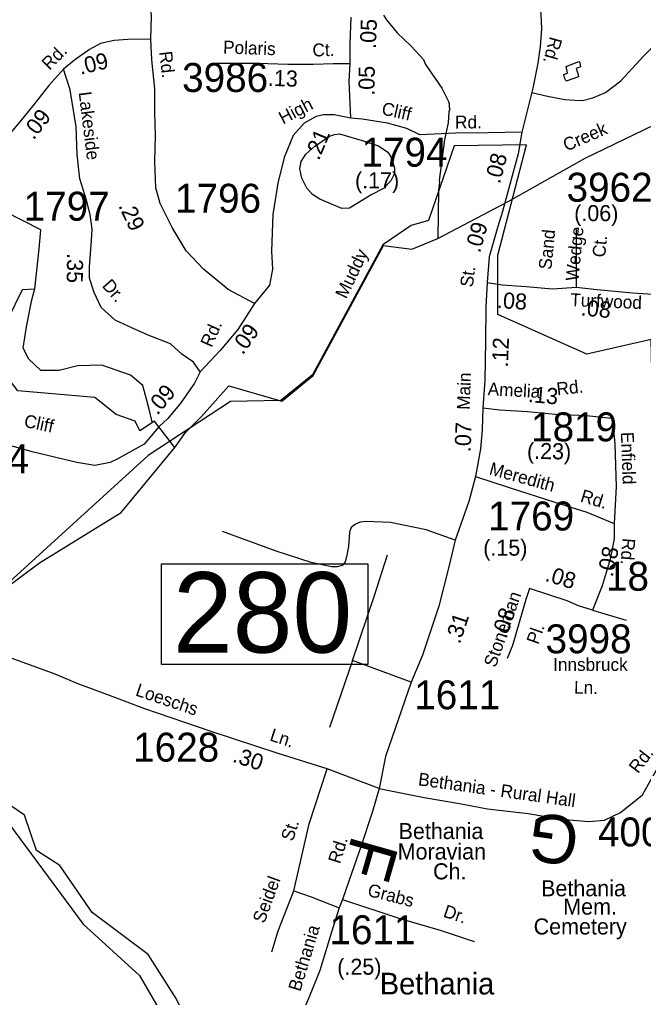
# Model space of a CAD drawing. Extents: x 1551653 to 1702041, y 811336 to 920032.
# Drawn here: x 1603261 to 1606447, y 886819 to 891808 of the extents above; entities that cross this region are included whole.
import ezdxf

# ---------------------------------------------------------------- set-up
doc = ezdxf.new("R2010")
doc.units = 0
for name, color, linetype in [('Old_Level_10', 7, 'Continuous'), ('Old_Level_11', 7, 'Continuous'), ('Old_Level_17', 7, 'Continuous'), ('Old_Level_21', 7, 'Continuous'), ('Old_Level_22', 7, 'Continuous'), ('Old_Level_31', 7, 'Continuous'), ('Old_Level_32', 7, 'Continuous'), ('Old_Level_35', 7, 'Continuous'), ('Old_Level_48', 7, 'Continuous'), ('Old_Level_49', 7, 'Continuous'), ('Old_Level_50', 7, 'Continuous'), ('Old_Level_59', 7, 'Continuous'), ('Old_Level_62', 7, 'Continuous'), ('Old_Level_8', 7, 'Continuous'), ('Old_Level_9', 7, 'Continuous')]:
    doc.layers.add(name, color=color, linetype=linetype)

msp = doc.modelspace()

# ---------------------------------------------------------------- linework, layer by layer
at = {"layer": 'Old_Level_31'}
for p, q in [((1605734.149, 890853.603), (1605734.149, 890853.603)), ((1603972.444, 889730.305), (1603972.444, 889730.305))]:
    msp.add_line(p, q, dxfattribs=at)
msp.add_lwpolyline([(1603986.3, 889031), (1605039.282, 889031), (1605039.282, 888518.346), (1603986.3, 888518.346), (1603986.3, 889031)], dxfattribs=at)
at = {"layer": 'Old_Level_32'}
msp.add_line((1606104.742, 890443.005), (1606104.742, 890743.053), dxfattribs=at)
for points in [[(1603931.202, 891708.016), (1603934.612, 891825.849), (1603923.479, 891968.829), (1603913.35, 892066.802), (1603893.093, 892185.721), (1603876.21, 892351.26), (1603862.706, 892557.341), (1603845.824, 892760.042), (1603841.433, 892908.114), (1603841.433, 893054.72), (1603857.712, 893276.665), (1603869.922, 893339.788), (1603866.473, 893472.602)], [(1603866.473, 893472.602), (1603969.372, 893455.991), (1604128.363, 893425.308), (1604323.719, 893394.765), (1604520.348, 893376.367), (1604636.03, 893357.407), (1604718.503, 893331.642), (1604761.509, 893308.427), (1604897.58, 893201.326), (1604981.013, 893105.625), (1605074.622, 893003.815), (1605166.195, 892867.39), (1605266.391, 892748.625), (1605426.674, 892566.375), (1605659.813, 892300.289), (1605827.383, 892096.168), (1605889.31, 891990.463), (1605911.167, 891921.208), (1605922.095, 891837.373), (1605925.738, 891760.828), (1605918.453, 891669.703), (1605907.524, 891585.867), (1605882.025, 891458.292), (1605824.888, 891233.675)], [(1604949.832, 891581.858), (1604948.703, 891683.945), (1604953.661, 891819.722)], [(1603931.202, 891708.016), (1603814.309, 891705.473), (1603744.133, 891700.458), (1603673.956, 891685.411), (1603618.818, 891655.317), (1603541.122, 891600.145), (1603486.062, 891554.763)], [(1604461.133, 890358.827), (1604326.421, 890430.368), (1604199.957, 890534.928), (1604111.982, 890628.482), (1604039.876, 890746.483), (1603979.725, 890869.366), (1603957.168, 890949.617), (1603952.156, 891082.531), (1603954.662, 891217.953), (1603952.156, 891333.312), (1603951.816, 891454.566), (1603937.016, 891602.755), (1603931.202, 891708.016)], [(1604949.832, 891581.858), (1604863.795, 891582.606), (1604759.875, 891579.516), (1604631.982, 891578.512), (1604476.201, 891583.876), (1604265.95, 891583.547)], [(1604952.266, 891305.378), (1604943.592, 891494.454), (1604949.832, 891581.858)], [(1603486.062, 891554.763), (1603410.242, 891471.17), (1603335.665, 891375.826), (1603262.923, 891286.669), (1603168.704, 891176.116)], [(1604183.777, 890010.933), (1604148.52, 890059.952), (1604088.908, 890100.385), (1604032.57, 890154.015), (1603917.103, 890198.04), (1603837.375, 890233.811), (1603749.4, 890275.084), (1603677.92, 890338.371), (1603641.547, 890415.444), (1603618.818, 890488.179), (1603618.818, 890545.858), (1603628.843, 890681.28), (1603631.349, 890738.96), (1603621.324, 890814.195), (1603603.78, 890886.921), (1603568.286, 890995.879), (1603555.158, 891119.146), (1603550.145, 891260.838), (1603520.069, 891448.924), (1603486.062, 891554.763)], [(1604952.266, 891305.378), (1604866.645, 891321.442), (1604813.13, 891321.442), (1604775.671, 891313.41), (1604714.13, 891278.605), (1604658.373, 891215.679), (1604611.48, 891104.163), (1604580.39, 890972.516), (1604554.934, 890812.737), (1604547.556, 890626.776), (1604551.857, 890534.928), (1604538.111, 890452.381), (1604461.133, 890358.827)], [(1605824.888, 891233.675), (1605653.482, 891229.591), (1605488.198, 891227.55), (1605305.458, 891219.704), (1605238.566, 891251.832), (1605139.565, 891278.605), (1605011.132, 891300.023), (1604952.266, 891305.378)], [(1605824.888, 891233.675), (1605806.522, 891123.419), (1605734.149, 890853.603)], [(1605734.149, 890853.603), (1605727.662, 890828.418), (1605702.455, 890751.816), (1605659.225, 890597.315), (1605648.944, 890467.009)], [(1605648.944, 890467.009), (1605642.09, 890341.846), (1605639.268, 890169.619), (1605636.15, 889966.852), (1605626.797, 889826.475)], [(1605648.944, 890467.009), (1605726.052, 890455.007), (1605847.713, 890446.434), (1605981.368, 890434.432), (1606104.742, 890443.005)], [(1606104.742, 890443.005), (1606209.267, 890431.003), (1606392.614, 890413.858), (1606519.415, 890405.285), (1606565.679, 890403.57)], [(1604461.133, 890358.827), (1604375.907, 890226.751), (1604285.183, 890119.439), (1604183.777, 890010.933)], [(1603972.444, 889730.305), (1603897.858, 889642.221), (1603760.186, 889565.385), (1603723.88, 889548.614), (1603644.842, 889532.683), (1603552.89, 889547.559), (1603332.88, 889601.724), (1603193.237, 889640.857), (1603064.766, 889685.581), (1602986.566, 889721.919), (1602947.466, 889755.463), (1602931.782, 889810.399), (1602912.343, 889853.634), (1602897.224, 889940.103), (1602877.785, 890147.63), (1602866.985, 890305.436)], [(1604183.777, 890010.933), (1604154.036, 889952.164), (1604085.382, 889852.899), (1604018.731, 889773.405), (1603972.444, 889730.305)], [(1605097.327, 887885.081), (1605326.546, 887839.195), (1605506.866, 887808.605), (1605650.177, 887781.09), (1605858.017, 887757.458), (1606028.467, 887728.168), (1606166.935, 887716.289), (1606248.326, 887722.842), (1606328.565, 887762.038), (1606441.893, 887852.902), (1606503.214, 887961.798), (1606615.77, 888164.924), (1606660.373, 888242.666), (1606698.332, 888318.901), (1606790.419, 888507.38), (1606891.961, 888708.44), (1606991.455, 888897.534), (1607115.418, 889138.56), (1607202.862, 889315.689), (1607284.102, 889472.933), (1607411.055, 889699.337), (1607479.094, 889829.579), (1607538.259, 889942.06)], [(1605626.797, 889826.475), (1605623.68, 889714.174), (1605614.327, 889617.471), (1605589.386, 889477.094)], [(1605626.797, 889826.475), (1605714.09, 889817.118), (1605854.381, 889807.759), (1605997.79, 889795.281), (1606155.427, 889787.591), (1606284.036, 889774.041)], [(1606284.036, 889774.041), (1606284.901, 889766.209), (1606291.215, 889736.774), (1606299.76, 889641.617), (1606307.985, 889425.722), (1606297.079, 889236.27)], [(1605589.386, 889477.094), (1605555.092, 889349.195), (1605485.836, 889151.195), (1605454.647, 889023.459), (1605402.324, 888815.247), (1605318.217, 888566.009), (1605259.955, 888427.828), (1605129.756, 888048.625), (1605097.327, 887885.081)], [(1605589.386, 889477.094), (1605760.854, 889420.319), (1605994.672, 889345.452), (1606156.787, 889295.54), (1606297.079, 889236.27)], [(1606297.079, 889236.27), (1606297.079, 889158.283), (1606275.864, 889054.343), (1606256.876, 888987.826), (1606235.514, 888918.932), (1606185.672, 888795.4)], [(1606185.672, 888795.4), (1606114.468, 888816.78), (1606057.505, 888842.912), (1605865.255, 888904.679), (1605846.268, 888850.04), (1605777.438, 888614.852), (1605751.264, 888548.702)], [(1605097.327, 887885.081), (1604831.499, 887985.242), (1604582.139, 888063.149), (1604239.433, 888175.973), (1603900.566, 888290.724), (1603721.075, 888360.209), (1603587.13, 888408.931)], [(1605097.327, 887885.081), (1605063.01, 887767.269), (1605003.046, 887587.241), (1604958.073, 887455.971), (1604909.353, 887319.075), (1604892.488, 887275.943), (1604853.082, 887152.575), (1604793.679, 886957.067), (1604737.933, 886817.046), (1604689.045, 886705.573)]]:
    msp.add_lwpolyline(points, dxfattribs=at)
at = {"layer": 'Old_Level_35'}
for p, q in [((1606185.672, 888795.4), (1606358.494, 888744.051)), ((1604961.399, 888537.906), (1604843.548, 888195.88)), ((1605259.955, 888427.828), (1604961.399, 888537.906))]:
    msp.add_line(p, q, dxfattribs=at)
for points in [[(1605877.447, 891435.388), (1605956.24, 891416.779), (1606044.348, 891399.521), (1606098.746, 891397.577), (1606135.659, 891395.633), (1606188.114, 891409.24), (1606252.225, 891436.456), (1606331.88, 891494.774), (1606446.503, 891621.131), (1606576.669, 891751.376), (1606697.122, 891871.902), (1606772.89, 891955.492), (1606816.52, 892007.464), (1606836.74, 892047.276), (1606847.157, 892097.096)], [(1605485.836, 889151.195), (1605336.559, 889204.268), (1605155.854, 889241.615), (1605030.146, 889247.513), (1605000.683, 889243.581), (1604977.113, 889233.753), (1604953.543, 889216.062), (1604945.686, 889192.473), (1604939.793, 889119.744), (1604929.973, 889066.671), (1604924.08, 889041.117), (1604908.366, 889023.427), (1604882.832, 889015.563), (1604853.37, 889015.563), (1604749.268, 889037.186), (1604570.527, 889095.174), (1604297.505, 889195.423)], [(1604961.399, 888537.906), (1605073.358, 888870.103), (1605140.14, 889077.482)], [(1603587.13, 888408.931), (1603563.745, 888417.436), (1603442.115, 888468.535), (1603223.005, 888548.233), (1603119.13, 888567.151), (1603059.222, 888563.565), (1603001.037, 888546.137), (1602912.743, 888494.7), (1602848.183, 888439.378), (1602809.997, 888401.731)], [(1604661.501, 887362.971), (1604739.137, 887703.95), (1604831.499, 887985.242)], [(1604548.71, 887051.799), (1604582.242, 887158.574), (1604661.501, 887362.971)], [(1604661.501, 887362.971), (1604749.993, 887331.907), (1604892.488, 887275.943)], [(1604909.353, 887319.075), (1605202.757, 887222.033), (1605408.065, 887162.43), (1605582.117, 887103.661)]]:
    msp.add_lwpolyline(points, dxfattribs=at)
at = {"layer": 'Old_Level_48'}
for points in [[(1605480.036, 891164.255), (1605348.824, 890783.358), (1605260.322, 890758.058), (1605115.931, 890658.482)], [(1607509.477, 889652.527), (1607106.22, 889758.706), (1606663.711, 888936.453), (1606511.993, 889012.353), (1606486.706, 890176.156), (1606157.984, 890100.256), (1605702.832, 890302.657), (1605702.832, 890606.257), (1605849.374, 891168.338), (1605480.036, 891164.255)], [(1605115.931, 890658.482), (1604756.883, 889996.042), (1604595.915, 889864.7), (1604337.855, 889860.088), (1603917.905, 889583.057), (1603149.875, 888886.166), (1602565.883, 888274.274), (1602572.855, 888126.43), (1602670.87, 888032.512), (1603052.887, 887909.885), (1603585.819, 887193.203), (1603873.922, 886931.242), (1603979.831, 886748.532), (1604179.332, 886539.272), (1604318.408, 886412.772), (1604217.262, 886311.571), (1604103.474, 886210.37), (1604128.76, 885375.468), (1603951.757, 885350.168), (1603875.897, 884945.367), (1603623.034, 884844.167), (1603231.097, 884300.215), (1603564.475, 884063.943)]]:
    msp.add_lwpolyline(points, dxfattribs=at)
at = {"layer": 'Old_Level_49'}
for points in [[(1605480.036, 891164.255), (1605348.824, 890783.358), (1605260.322, 890758.058), (1605115.931, 890658.482)], [(1607509.477, 889652.527), (1607106.22, 889758.706), (1606663.711, 888936.453), (1606511.993, 889012.353), (1606486.706, 890176.156), (1606157.984, 890100.256), (1605702.832, 890302.657), (1605702.832, 890606.257), (1605849.374, 891168.338), (1605480.036, 891164.255)], [(1605115.931, 890658.482), (1604756.883, 889996.042), (1604595.915, 889864.7), (1604337.855, 889860.088), (1603917.905, 889583.057), (1603149.875, 888886.166), (1602565.883, 888274.274), (1602572.855, 888126.43), (1602670.87, 888032.512), (1603052.887, 887909.885), (1603585.819, 887193.203), (1603873.922, 886931.242), (1603979.831, 886748.532), (1604179.332, 886539.272), (1604318.408, 886412.772), (1604217.262, 886311.571), (1604103.474, 886210.37), (1604128.76, 885375.468), (1603951.757, 885350.168), (1603875.897, 884945.367), (1603623.034, 884844.167), (1603231.097, 884300.215), (1603564.475, 884063.943)]]:
    msp.add_lwpolyline(points, dxfattribs=at)
at = {"layer": 'Old_Level_50'}
for p, q in [((1605723.862, 890845.444), (1605723.862, 890845.444)), ((1603960.049, 889718.566), (1603960.049, 889718.566))]:
    msp.add_line(p, q, dxfattribs=at)
at = {"layer": 'Old_Level_59'}
for points in [[(1605755.286, 890879.724), (1606149.506, 891101.305), (1606603.681, 891320.294), (1606804.971, 891437.724), (1607135.105, 891925.591), (1607144.814, 891995.565), (1606989.781, 892266.645), (1606854.104, 892328.482), (1606477.363, 892489.808), (1606322.657, 892740.895), (1606282.672, 892866.489), (1605957.594, 893294.704), (1605848.15, 893313.294), (1605740.094, 893321.915), (1605654.7, 893342.005), (1605628.078, 893380.704), (1605546.057, 893471.029), (1605302.728, 893789.121), (1605244.698, 893839.461)], [(1603338.789, 890433.603), (1603361.089, 890638.909), (1603369.963, 890734.385), (1602997.492, 890924.159), (1603004.966, 890998.971), (1602697.644, 890962.991), (1602651.207, 890938.657)], [(1604053.418, 889624.287), (1604107.658, 889701.208), (1604190.628, 889783.633), (1604329.929, 889939.949), (1604599.707, 889860.733), (1604760.673, 889992.069), (1605119.719, 890654.49), (1605263.969, 890636.762), (1605396.023, 890691.185), (1605755.286, 890879.724)], [(1604053.418, 889624.287), (1603972.444, 889730.305), (1603949.818, 889759.438), (1603875.595, 889710.354), (1603851.193, 889759.202), (1603753.584, 889792.507), (1603644.883, 889879.101), (1603251.792, 889914.627), (1603169.315, 890021.939), (1603202.305, 890280.588), (1603276.576, 890431.037), (1603338.789, 890433.603)], [(1604389.631, 885278.947), (1604458.631, 885487.587), (1604460.682, 885595.957), (1604395.68, 885744.928), (1604264.652, 885921.58), (1604387.08, 886292.505), (1604243.63, 886429.323), (1604198.064, 886464.793), (1604148.856, 886630.512), (1604061.306, 886813.453), (1603918.578, 887038.414), (1603631.246, 887251.753), (1603466.843, 887491.918), (1603347.806, 887568.784), (1603286.368, 887749.419), (1603056.69, 887905.972), (1602674.678, 888028.593), (1602576.663, 888122.507), (1602569.692, 888270.349), (1602680.625, 888419.114), (1603153.68, 888882.225), (1603363.653, 889035.603), (1603779.642, 889292.77), (1604053.418, 889624.287)]]:
    msp.add_lwpolyline(points, dxfattribs=at)
at = {"layer": 'Old_Level_62'}
for points in [[(1605119.822, 891830.771), (1605135.406, 891806.472), (1605188.309, 891739.625), (1605261.205, 891672.368), (1605324.054, 891603.368), (1605333.691, 891579.172), (1605417.762, 891457.781), (1605450.571, 891389.191), (1605454.364, 891377.196), (1605454.159, 891361.202), (1605458.055, 891353.102), (1605453.749, 891337.211), (1605448.93, 891281.231), (1605431.501, 891193.572), (1605404.229, 890986.059), (1605406.074, 890978.062), (1605399.41, 890938.077), (1605396.023, 890691.185)], [(1606051.373, 891569.33), (1606116.888, 891593.731), (1606121.501, 891586.862), (1606124.782, 891566.254), (1606103.046, 891558.052), (1606112.274, 891533.035), (1606114.94, 891515.606), (1606051.168, 891493.665), (1606043.479, 891510.07), (1606040.916, 891528.217), (1606053.731, 891532.01), (1606059.063, 891536.214), (1606051.373, 891569.33)], [(1605009.914, 891190.803), (1605093.678, 891163.121), (1605142.275, 891131.646), (1605155.808, 891111.346), (1605176.314, 891050.753), (1605175.596, 891022.763), (1605156.731, 890985.239), (1605119.719, 890946.176), (1605059.024, 890915.624), (1604945.322, 890846.418), (1604907.183, 890843.343), (1604794.404, 890892.043), (1604756.88, 890915.008), (1604727.762, 890947.714), (1604702.951, 890998.26), (1604692.186, 891046.549), (1604699.055, 891084.381), (1604722.021, 891121.803), (1604768.978, 891162.711), (1604844.232, 891212.847), (1604868.428, 891222.279), (1604894.572, 891225.662), (1605009.914, 891190.803)], [(1603937.752, 889756.394), (1603922.223, 889820.784), (1603891.166, 889940.684), (1603826.833, 889993.973), (1603680.42, 890045.04), (1603556.191, 890040.6), (1603463.018, 890018.396), (1603369.847, 890018.396), (1603307.731, 890076.126), (1603278.893, 890131.635), (1603296.64, 890240.432), (1603323.26, 890378.095), (1603338.789, 890433.603)]]:
    msp.add_lwpolyline(points, dxfattribs=at)
at = {"layer": 'Old_Level_8'}
msp.add_line((1606049.527, 888815.432), (1606049.527, 888815.432), dxfattribs=at)

# ---------------------------------------------------------------- texts
at = {"layer": 'Old_Level_10'}
for s, rotation, p in [('Stoneman', 70.652967, (1605691.592, 888498.548)), ('Pl.', 70.652967, (1605909.502, 888616.006)), ('St.', 71.933839, (1604656.52, 887612.268)), ('Seidel', 69.853108, (1604511.081, 887193.076)), ('Grabs', 345.725108, (1605033.547, 887338.057)), ('Dr.', 341.501722, (1605420.196, 887232.067))]:
    msp.add_text(s, height=65.6167, rotation=rotation, dxfattribs=at).set_placement(p)
at = {"layer": 'Old_Level_11'}
for s, height, rotation, p in [('Polaris', 65.6167, 358.02785, (1604299.655, 891635.124)), ('Ct.', 65.6167, 1.703447, (1604757.615, 891619.33)), ('Rd.', 65.6167, 254.441606, (1605969.636, 891724.48)), ('Rd.', 65.6167, 45.418153, (1603413.77, 891545.801)), ('Rd.', 65.6167, 276.452872, (1603974.082, 891642.971)), ('Lakeside', 65.6167, 277.144575, (1603562.739, 891436.392)), ('High', 65.6167, 27.730069, (1604606.436, 891271.495)), ('Cliff', 65.6167, 347.332053, (1605105.643, 891324.667)), ('Rd.', 65.6167, 0.355492, (1605484.808, 891251.983)), ('Sand', 65.6167, 84.452017, (1605976.412, 890530.049)), ('Wedge', 65.6167, 84.452017, (1606114.333, 890471.614)), ('Ct.', 65.6167, 84.452017, (1606250.721, 890592.562)), ('St.', 65.6167, 82.507647, (1605574.967, 890439.954)), ('Dr.', 65.6167, 311.030503, (1603679.044, 890448.118)), ('Turfwood', 65.6167, 357.566094, (1606071.781, 890346.386)), ('Rd.', 65.6167, 66.017944, (1604241.79, 890131.111)), ('Main', 65.6167, 87.806031, (1605558.952, 889816.039)), ('Amelia', 65.6167, 356.859603, (1605650.213, 889891.952)), ('Rd.', 65.6167, 6.226742, (1606006.491, 889890.585)), ('Cliff', 65.6167, 348.155664, (1603279.889, 889730.825)), ('Enfield', 65.6167, 272.181767, (1606331.133, 889702.935)), ('Meredith', 65.6167, 344.669003, (1605654.599, 889487.972)), ('Rd.', 65.6167, 342.898681, (1606120.269, 889350.242)), ('Rd.', 65.6167, 265.690436, (1606339.744, 889164.183)), ('Innsbruck', 65.6167, 359.979031, (1605985.631, 888485.005)), ('Loeschs', 65.6167, 341.292394, (1603848.788, 888360.707)), ('Ln.', 65.6167, 359.325853, (1606092.123, 888368.699)), ('Ln.', 65.6167, 341.777586, (1604534.149, 888130.963)), ('Rd.', 65.6167, 52.421183, (1606418.555, 887957.568)), ('Bethania - Rural Hall', 65.61666, 352.0432, (1605293.247, 887901.745)), ('Rd.', 65.6167, 72.639986, (1604897.517, 887497.105)), ('Bethania', 65.6167, 73.099233, (1604694.387, 886845.613))]:
    msp.add_text(s, height=height, rotation=rotation, dxfattribs=at).set_placement(p)
at = {"layer": 'Old_Level_17'}
for s, rotation, p in [('.05', 87.909014, (1605080.401, 891657.414)), ('.09', 13.637192, (1603572.71, 891525.957)), ('.13', 358.02785, (1604528.077, 891470.148)), ('.05', 89.530969, (1605073.446, 891419.047)), ('.09', 51.968111, (1603332.608, 891190.409)), ('.21', 67.192953, (1604789.139, 891085.782)), ('.08', 75.420811, (1605713.799, 890966.489)), ('(.17)', 0.206808, (1604973.963, 890946.662)), ('.29', 295.5622, (1603764.274, 890858.235)), ('(.06)', 0.092781, (1606093.038, 890779.371)), ('.09', 74.368122, (1605611.795, 890614.1)), ('.35', 268.964014, (1603504.415, 890616.628)), ('.08', 356.140939, (1605696.966, 890337.024)), ('.08', 354.657792, (1606124.71, 890298.803)), ('.09', 54.645956, (1604400.732, 890094.052)), ('.12', 87.806031, (1605754.494, 890032.66)), ('.09', 50.022742, (1603964.975, 889786.104)), ('.13', 355.027275, (1605855.595, 889857.098)), ('.07', 87.825117, (1605563.984, 889600.142)), ('(.23)', 359.06735, (1605851.514, 889566.989)), ('(.15)', 0.206808, (1605628.785, 889072.134)), ('.08', 77.881061, (1606289.508, 888960.686)), ('.08', 343.177528, (1605940.002, 888945.137)), ('.08', 71.788931, (1605746.652, 888645.282)), ('.31', 71.352628, (1605508.794, 888618.97)), ('.30', 341.777586, (1604344.293, 888022.394)), ('(.25)', 0.404197, (1604883.549, 886933.89))]:
    msp.add_text(s, height=82.0208, rotation=rotation, dxfattribs=at).set_placement(p)
at = {"layer": 'Old_Level_21'}
for s, rotation, p in [('Creek', 23.512675, (1606053.6, 891134.019)), ('Muddy', 64.541053, (1604929.247, 890379.178))]:
    msp.add_text(s, height=65.6167, rotation=rotation, dxfattribs=at).set_placement(p)
at = {"layer": 'Old_Level_22'}
for s, rotation, p in [('G', 171.863861, (1606130.275, 887730.258)), ('F', 254.151969, (1604961.129, 887654.806))]:
    msp.add_text(s, height=246.062, rotation=rotation, dxfattribs=at).set_placement(p)
for s, p in [('Bethania', (1605196.469, 887626.889)), ('Moravian', (1605191.761, 887522.726)), ('Ch.', (1605372.451, 887421.447)), ('Bethania', (1605923.948, 887335.007)), ('Mem.', (1606037.066, 887241.442)), ('Cemetery', (1605885.964, 887140.165))]:
    msp.add_text(s, height=82.0208, dxfattribs=at).set_placement(p)
at = {"layer": 'Old_Level_31'}
msp.add_text('280', height=410.1042, dxfattribs=at).set_placement((1604044.439, 888578.413))
at = {"layer": 'Old_Level_8'}
for s, p in [('3986', (1604091.136, 891438.674)), ('1794', (1605006.909, 891057.502)), ('3962', (1606054.049, 890878.735)), ('1797', (1603282.188, 890781.95)), ('1796', (1604055.01, 890822.475)), ('1819', (1605872.932, 889656.128)), ('1794', (1602870.44, 889492.919)), ('1769', (1605653.435, 889201.418)), ('1820', (1606255.12, 888893.928)), ('3998', (1605946.79, 888574.671)), ('1611', (1605276.454, 888289.261)), ('1628', (1603841.309, 888022.024)), ('4002', (1606214.373, 887589.567)), ('1611', (1604843.461, 887090.654))]:
    msp.add_text(s, height=147.6375, dxfattribs=at).set_placement(p)
at = {"layer": 'Old_Level_9'}
msp.add_text('Bethania', height=110.7281, dxfattribs=at).set_placement((1605100.298, 886834.172))

doc.saveas('drawing.dxf')
